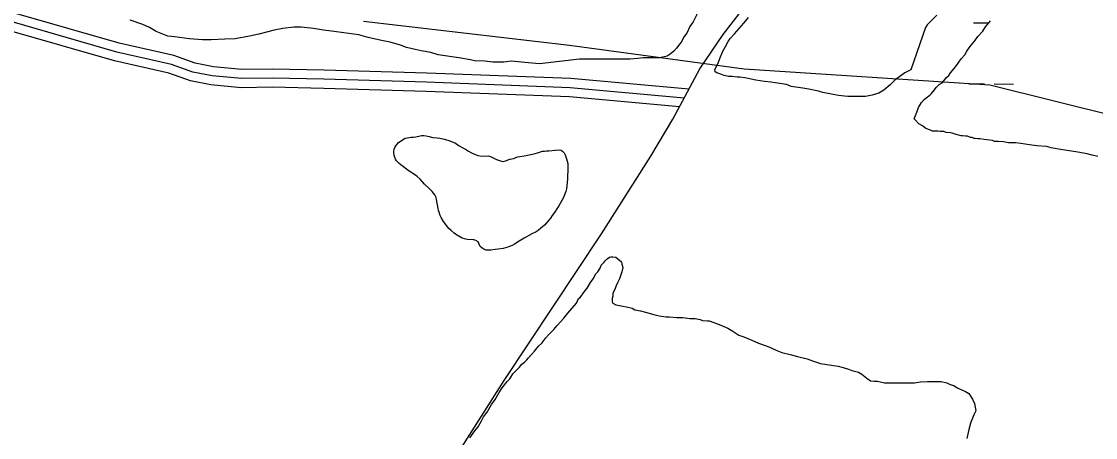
# Model space of a CAD drawing. Extents: x 3271442 to 3309282, y 752266 to 777610.
# Drawn here: x 3304236 to 3305999, y 766109 to 766791 of the extents above; entities that cross this region are included whole.
import ezdxf

# ---------------------------------------------------------------- set-up
doc = ezdxf.new("R2010")
doc.units = 0
for name, color, linetype in [('V-ROAD-CNTR', 7, 'Continuous'), ('V-SITE-VEGE', 7, 'Continuous'), ('V-TOPO-SHOR', 7, 'Continuous'), ('V-WETL-SWMP', 7, 'Continuous')]:
    doc.layers.add(name, color=color, linetype=linetype)

msp = doc.modelspace()

# ---------------------------------------------------------------- linework, layer by layer
at = {"layer": 'V-ROAD-CNTR'}
for points in [[(3304819.2, 765874.3), (3305028.3, 766202.7), (3305187.9, 766443.2), (3305268.8, 766570.6), (3305305, 766631.2), (3305349.2, 766713.3), (3305387.6, 766769.7), (3305427, 766820.7), (3305458.2, 766852.9), (3305483.9, 766871.6), (3305500.2, 766881.1), (3305523.2, 766890.7), (3305552.3, 766896.5), (3305619.8, 766902), (3305720.9, 766913.3), (3305780.9, 766920.8), (3305832.8, 766934.4), (3305873.8, 766950.4), (3305917.9, 766970.4), (3305961.5, 766997), (3306000.7, 767040)], [(3305331.3, 766680), (3305137.6, 766697.6), (3304901, 766706.5), (3304732.7, 766711.4), (3304647.2, 766713.2), (3304597.7, 766712.6), (3304551, 766717), (3304521, 766722.8), (3304486, 766735.3), (3304396, 766755.5), (3304224.2, 766804.8), (3304058.4, 766846.4), (3303980.1, 766868.3), (3303900.7, 766887.4), (3303827.1, 766906.2), (3303778.3, 766920.7), (3303738.1, 766925), (3303705.4, 766922.8)], [(3305315.8, 766651.3), (3305135.6, 766667.6), (3304900, 766676.6), (3304731.9, 766681.4), (3304647.1, 766683.2), (3304596.5, 766682.6), (3304546.7, 766687.2), (3304513, 766693.8), (3304477.6, 766706.4), (3304388.5, 766726.4), (3304216.4, 766775.8), (3304050.7, 766817.4), (3303972.6, 766839.2), (3303893.5, 766858.3), (3303819.1, 766877.2), (3303772.4, 766891.1), (3303736.7, 766894.9), (3303709.2, 766892.9)], [(3305323.6, 766665.6), (3305136.6, 766682.6), (3304900.5, 766691.5), (3304732.3, 766696.4), (3304647.1, 766698.2), (3304597.1, 766697.6), (3304548.9, 766702.1), (3304517, 766708.3), (3304481.8, 766720.8), (3304392.3, 766741), (3304220.3, 766790.3)]]:
    msp.add_lwpolyline(points, dxfattribs=at)
at = {"layer": 'V-SITE-VEGE'}
for p, q in [((3305813.7, 766775.4), (3305818.6, 766782.4)), ((3305818.6, 766782.4), (3305826.3, 766792.2)), ((3305801.1, 766759.3), (3305806, 766766.3)), ((3305806, 766766.3), (3305813.7, 766775.4)), ((3305787.7, 766742.5), (3305792.7, 766749.5)), ((3305792.7, 766749.5), (3305801.1, 766759.3)), ((3305770.9, 766718.7), (3305778.6, 766729.9)), ((3305778.6, 766729.9), (3305784.2, 766736.2)), ((3305784.2, 766736.2), (3305787.7, 766742.5)), ((3305761.1, 766706.8), (3305766.7, 766713.8)), ((3305766.7, 766713.8), (3305770.9, 766718.7)), ((3305747, 766690.7), (3305751.9, 766696.3)), ((3305751.9, 766696.3), (3305754.1, 766699.1)), ((3305754.1, 766699.1), (3305758.3, 766702.6)), ((3305758.3, 766702.6), (3305761.1, 766706.8)), ((3305729.5, 766673.2), (3305734.4, 766678.8)), ((3305734.4, 766678.8), (3305737.2, 766683)), ((3305737.2, 766683), (3305742.1, 766687.9)), ((3305742.1, 766687.9), (3305747, 766690.7)), ((3305708.4, 766650.1), (3305713.4, 766658.5)), ((3305713.4, 766658.5), (3305717.6, 766663.4)), ((3305717.6, 766663.4), (3305721.1, 766666.2)), ((3305721.1, 766666.2), (3305726.7, 766670.4)), ((3305726.7, 766670.4), (3305729.5, 766673.2)), ((3305701.4, 766631.8), (3305705.6, 766642.3)), ((3305705.6, 766642.3), (3305708.4, 766650.1)), ((3305702.8, 766629.7), (3305701.4, 766631.8)), ((3305709.1, 766623.4), (3305702.8, 766629.7)), ((3305714.7, 766619.9), (3305709.1, 766623.4)), ((3305720.3, 766615.7), (3305714.7, 766619.9)), ((3305728, 766612.9), (3305720.3, 766615.7)), ((3305731.5, 766611.5), (3305728, 766612.9)), ((3305739.9, 766611.5), (3305731.5, 766611.5)), ((3305744.1, 766610.8), (3305739.9, 766611.5)), ((3305749.8, 766610.8), (3305744.1, 766610.8)), ((3305754, 766609.4), (3305749.8, 766610.8)), ((3305761, 766608.6), (3305754, 766609.4)), ((3305763.8, 766607.9), (3305761, 766608.6)), ((3305770.1, 766605.8), (3305763.8, 766607.9)), ((3305778.5, 766603.7), (3305770.1, 766605.8)), ((3305780.6, 766603.7), (3305778.5, 766603.7)), ((3305785.5, 766603), (3305780.6, 766603.7)), ((3305789, 766603), (3305785.5, 766603)), ((3305793.9, 766600.9), (3305789, 766603)), ((3305796.7, 766600.9), (3305793.9, 766600.9)), ((3305799.5, 766599.5), (3305796.7, 766600.9)), ((3305801.6, 766599.5), (3305799.5, 766599.5)), ((3305805.8, 766598.8), (3305801.6, 766599.5)), ((3305809.3, 766598.8), (3305805.8, 766598.8)), ((3305816.3, 766597.4), (3305809.3, 766598.8)), ((3305829.6, 766596), (3305816.3, 766597.4)), ((3305833.1, 766594.6), (3305829.6, 766596)), ((3305839.4, 766594.5), (3305833.1, 766594.6)), ((3305847.9, 766593.8), (3305839.4, 766594.5)), ((3305856.3, 766592.4), (3305847.9, 766593.8)), ((3305868.2, 766592.4), (3305856.3, 766592.4)), ((3305876.6, 766591), (3305868.2, 766592.4)), ((3305890.6, 766588.9), (3305876.6, 766591)), ((3305902.5, 766587.5), (3305890.6, 766588.9)), ((3305918.6, 766586.1), (3305902.5, 766587.5)), ((3305926.3, 766583.9), (3305918.6, 766586.1)), ((3305938.3, 766581.8), (3305926.3, 766583.9)), ((3305969.8, 766576.9), (3305938.3, 766581.8)), ((3305985.2, 766574.1), (3305969.8, 766576.9)), ((3305993.6, 766572), (3305985.2, 766574.1)), ((3306002.7, 766569.8), (3305993.6, 766572))]:
    msp.add_line(p, q, dxfattribs=at)
for points in [[(3305345.3, 766804.8), (3305338.3, 766790.8), (3305332.7, 766783.1), (3305327.8, 766771.9), (3305323.6, 766766.3), (3305318.7, 766757.2), (3305316.6, 766754.4), (3305310.9, 766747.4), (3305306.7, 766742.5), (3305300.4, 766737.6), (3305295.5, 766734.1), (3305288.5, 766732.7), (3305282.9, 766731.3), (3305256.2, 766731.3), (3305247.8, 766730.6), (3305235.2, 766729.2), (3305151.8, 766729.3), (3305085.9, 766721.7), (3305062.1, 766723.8), (3305040.4, 766725.9), (3305027.8, 766724.5), (3305009.5, 766724.6), (3304996.2, 766726), (3304979.4, 766726.7), (3304973.1, 766728.1), (3304953.5, 766731.6), (3304919.8, 766736.6), (3304907.9, 766740.1), (3304891.8, 766742.9), (3304882, 766745), (3304868, 766748.5), (3304858.2, 766752.1), (3304840.7, 766757), (3304826.7, 766759.8), (3304804.9, 766764.7), (3304789.5, 766769), (3304765, 766772.5), (3304748.9, 766774.6), (3304731.4, 766776.7), (3304715.2, 766779.5), (3304694.9, 766781.7), (3304683, 766781.7), (3304664.8, 766779.6), (3304650.8, 766776.8), (3304625.5, 766770.5), (3304610.1, 766767), (3304586.3, 766762.9), (3304569.4, 766762.2), (3304547, 766760.8), (3304533, 766760.8), (3304511.3, 766762.9), (3304486.7, 766765.8), (3304476.2, 766767.2), (3304456.6, 766774.9), (3304446.1, 766781.2), (3304434.9, 766786.1), (3304413.9, 766793.2)], [(3305738.5, 766801.6), (3305722.4, 766785.5), (3305719.6, 766781.3), (3305695.7, 766711.9), (3305685.9, 766707), (3305669.7, 766695.1), (3305662, 766687.4), (3305651.5, 766678.3), (3305643.1, 766673.4), (3305632.5, 766670.6), (3305621.3, 766667.9), (3305592.6, 766667.9), (3305587, 766668.6), (3305577.2, 766670), (3305565.3, 766672.1), (3305551.3, 766674.9), (3305544.2, 766677), (3305528.1, 766679.9), (3305518.3, 766682), (3305499.4, 766684.8), (3305491.7, 766687.6), (3305480.5, 766689.7), (3305472.8, 766690.4), (3305465.8, 766691.8), (3305455.3, 766692.6), (3305448.2, 766694), (3305441.2, 766694.7), (3305423, 766698.9), (3305415.3, 766699.6), (3305410.4, 766699.6), (3305402.7, 766701), (3305396.4, 766701), (3305389.4, 766702.4), (3305383.8, 766704.5), (3305377.5, 766706.7), (3305374.7, 766708.8), (3305374, 766712.3), (3305379.6, 766722.8), (3305382.4, 766730.5), (3305387.3, 766742.4), (3305391.5, 766750.1), (3305395.8, 766758.5), (3305399.3, 766763.4), (3305406.3, 766771.1), (3305421.7, 766788.6), (3305429.4, 766797.7)], [(3304971.9, 766108.5), (3304980.2, 766120), (3304985.2, 766126.7), (3304991, 766136.6), (3304994.3, 766143.2), (3305000.1, 766150.7), (3305007.6, 766163.1), (3305013.4, 766171.4), (3305020, 766182.9), (3305025, 766190.4), (3305033.3, 766201.1), (3305037.4, 766205.3), (3305042.4, 766213.6), (3305053.2, 766224.3), (3305057.3, 766229.3), (3305061.5, 766232.6), (3305065.6, 766236.7), (3305067.3, 766239.2), (3305073.1, 766245), (3305078.1, 766250.8), (3305084.7, 766259.1), (3305089.7, 766264), (3305096.3, 766272.3), (3305101.3, 766278.1), (3305109.6, 766286.4), (3305115.4, 766293), (3305126.1, 766304.6), (3305132.8, 766312.9), (3305146.9, 766329.4), (3305150.2, 766336.8), (3305152.7, 766338.5), (3305160.1, 766348.4), (3305164.3, 766354.2), (3305170.1, 766363.3), (3305174.3, 766369.1), (3305178.4, 766377.4), (3305181.7, 766380.7), (3305185.9, 766386.5), (3305187.5, 766391.5), (3305192.5, 766396.4), (3305194.2, 766398.9), (3305197.5, 766402.2), (3305200.8, 766404.7), (3305203.3, 766405.5), (3305206.6, 766405.5), (3305211.6, 766404.7), (3305214.9, 766402.2), (3305220.7, 766397.2), (3305221.5, 766393.9), (3305223.1, 766388.1), (3305221.5, 766380.7), (3305217.3, 766369.1), (3305214, 766362.5), (3305211.5, 766356.7), (3305209.8, 766351.7), (3305206.5, 766345.9), (3305206.5, 766340.9), (3305205.7, 766336.8), (3305205.7, 766331.8), (3305206.5, 766329.3), (3305211.5, 766326.8), (3305214.8, 766326), (3305223.1, 766324.3), (3305228.9, 766323.5), (3305238, 766321), (3305242.9, 766318.5), (3305252.1, 766316.9), (3305260.3, 766314.4), (3305273.6, 766311), (3305282.7, 766308.6), (3305294.3, 766306.9), (3305299.2, 766306.9), (3305311.7, 766306), (3305321.6, 766306), (3305333.2, 766304.4), (3305341.5, 766304.3), (3305349.8, 766302.7), (3305353.9, 766301), (3305362.2, 766300.2), (3305364.7, 766300.2), (3305372.1, 766297.7), (3305381.2, 766294.4), (3305395.3, 766288.6), (3305403.6, 766283.6), (3305413.5, 766276.9), (3305421.8, 766274.4), (3305435, 766268.6), (3305445.8, 766263.7), (3305459.9, 766258.7), (3305467.3, 766255.4), (3305475.6, 766252), (3305483.9, 766248.7), (3305499.6, 766244.6), (3305509.5, 766242.1), (3305525.3, 766237.9), (3305534.4, 766234.6), (3305547.6, 766230.4), (3305557.6, 766228.8)], [(3305557.6, 766228.8), (3305576.6, 766226.2), (3305584.9, 766223.8), (3305593.2, 766221.3), (3305599, 766218.8), (3305609.7, 766216.3), (3305615.5, 766213), (3305623.8, 766206.3), (3305629.6, 766202.2), (3305635.4, 766201.3), (3305641.2, 766201.3), (3305652.8, 766198.8), (3305701.6, 766198.8), (3305711.6, 766200.4), (3305723.2, 766201.2), (3305727.3, 766201.2), (3305745.5, 766201.2), (3305754.7, 766198.7), (3305760.4, 766196.2), (3305766.2, 766194.6), (3305772, 766190.4), (3305785.3, 766184.6), (3305791.1, 766181.3), (3305796.9, 766172.2), (3305800.2, 766164.7), (3305802.6, 766153.1), (3305799.3, 766146.5), (3305793.5, 766132.4)], [(3305793.5, 766132.4), (3305791, 766122.5), (3305787.7, 766107.6)]]:
    msp.add_lwpolyline(points, dxfattribs=at)
at = {"layer": 'V-TOPO-SHOR'}
for points in [[(3304905, 766517.3), (3304897.5, 766524.5), (3304890.1, 766532.4), (3304885.2, 766536.9), (3304882.3, 766539), (3304872, 766545.6), (3304858.3, 766555.9), (3304855.6, 766558.2), (3304853.5, 766560.4), (3304851.4, 766562.9), (3304849.7, 766565.6), (3304848.4, 766568.3), (3304847.3, 766571.9), (3304846.9, 766575.2), (3304847.1, 766578.6), (3304847.6, 766581.7), (3304848.8, 766584.8), (3304850.5, 766587.5), (3304854.8, 766592.5), (3304857.3, 766594.6), (3304862.8, 766598.4), (3304865.7, 766600), (3304868.9, 766600.5), (3304872.3, 766600.8), (3304875.6, 766601.3), (3304878.8, 766601.3), (3304882.9, 766602.1), (3304890, 766603.9), (3304893.1, 766604.3), (3304896.3, 766604.1), (3304900, 766603.5), (3304904.9, 766602.5), (3304911.1, 766601), (3304918.4, 766600.5), (3304922.6, 766600), (3304930.3, 766598.2), (3304939.2, 766595.3), (3304948.1, 766591.5), (3304954.3, 766587.4), (3304960, 766584.1), (3304965.6, 766581), (3304968.7, 766579.2), (3304975.4, 766575.5), (3304982.1, 766572.3), (3304985, 766571.4), (3304991.8, 766570.4), (3305001.7, 766570.7), (3305005.9, 766569.6), (3305012.5, 766566.5), (3305015.6, 766564.7), (3305023.6, 766562.1), (3305027.4, 766561.8), (3305030.3, 766562.7), (3305037.4, 766565.5), (3305040.9, 766565.9), (3305044.2, 766566.7), (3305047.2, 766568.4), (3305050.5, 766569.3), (3305064.4, 766571.3), (3305071.6, 766573.3), (3305074.9, 766573.8), (3305078.9, 766574.7), (3305082.6, 766576), (3305091, 766578.3), (3305094.5, 766578.8), (3305097.6, 766579), (3305101.7, 766579), (3305112, 766580.2), (3305118.6, 766580.7), (3305121.7, 766580.2), (3305124.6, 766578.2), (3305126.9, 766575.8), (3305128.4, 766572.7), (3305130.6, 766566.2), (3305131.8, 766562.4), (3305132.5, 766558.5), (3305132.6, 766547.6), (3305131.9, 766537.2), (3305132, 766533.3), (3305131.2, 766521.6), (3305130.7, 766516.7), (3305129.6, 766512.5), (3305126.3, 766504.4), (3305124.8, 766501.3), (3305117.9, 766489), (3305115.6, 766485.8), (3305110.5, 766477.9), (3305106.9, 766472.9), (3305104.4, 766468.9), (3305101.5, 766465.4), (3305094.2, 766457.1), (3305088, 766451.5), (3305083.8, 766448.5), (3305080.6, 766446.5), (3305073.3, 766443), (3305060.8, 766436.1), (3305053, 766431), (3305045.1, 766426.1), (3305041, 766424), (3305036.9, 766422.1), (3305034, 766421.1)], [(3305034, 766421.1), (3305026.6, 766419.1), (3305018.1, 766417.9), (3305013.6, 766417.2), (3305006, 766416.4), (3305001.8, 766416.2), (3304998.2, 766416.5), (3304994.6, 766418.1), (3304991.6, 766419.9), (3304988.8, 766422.3), (3304985.4, 766429.9), (3304981.7, 766432.2), (3304978.5, 766433), (3304967.3, 766434), (3304962.8, 766434.8), (3304959.4, 766435.8), (3304949.8, 766441.2), (3304945.9, 766443.9), (3304940.9, 766448.4), (3304937.5, 766452), (3304928.8, 766463.2), (3304924.7, 766469.9), (3304923.1, 766473.1), (3304921.2, 766478.4), (3304920.4, 766481.3), (3304919.6, 766484.7), (3304917.1, 766499.1), (3304916.3, 766502.5), (3304914.2, 766506.8), (3304910.1, 766512.4), (3304907.3, 766515.3), (3304905, 766517.3)]]:
    msp.add_lwpolyline(points, dxfattribs=at)
at = {"layer": 'V-WETL-SWMP'}
for p, q in [((3305135.6, 766752), (3304797.3, 766791.1)), ((3305798.8, 766789.1), (3305822.8, 766788.9)), ((3305421.9, 766712.9), (3305135.6, 766752)), ((3305825.2, 766686.9), (3305421.9, 766712.9)), ((3305790.9, 766689.1), (3305816.5, 766688.9)), ((3306085.5, 766621.8), (3305825.2, 766686.9)), ((3305832.5, 766688.8), (3305864.5, 766688.5))]:
    msp.add_line(p, q, dxfattribs=at)

doc.saveas('drawing.dxf')
